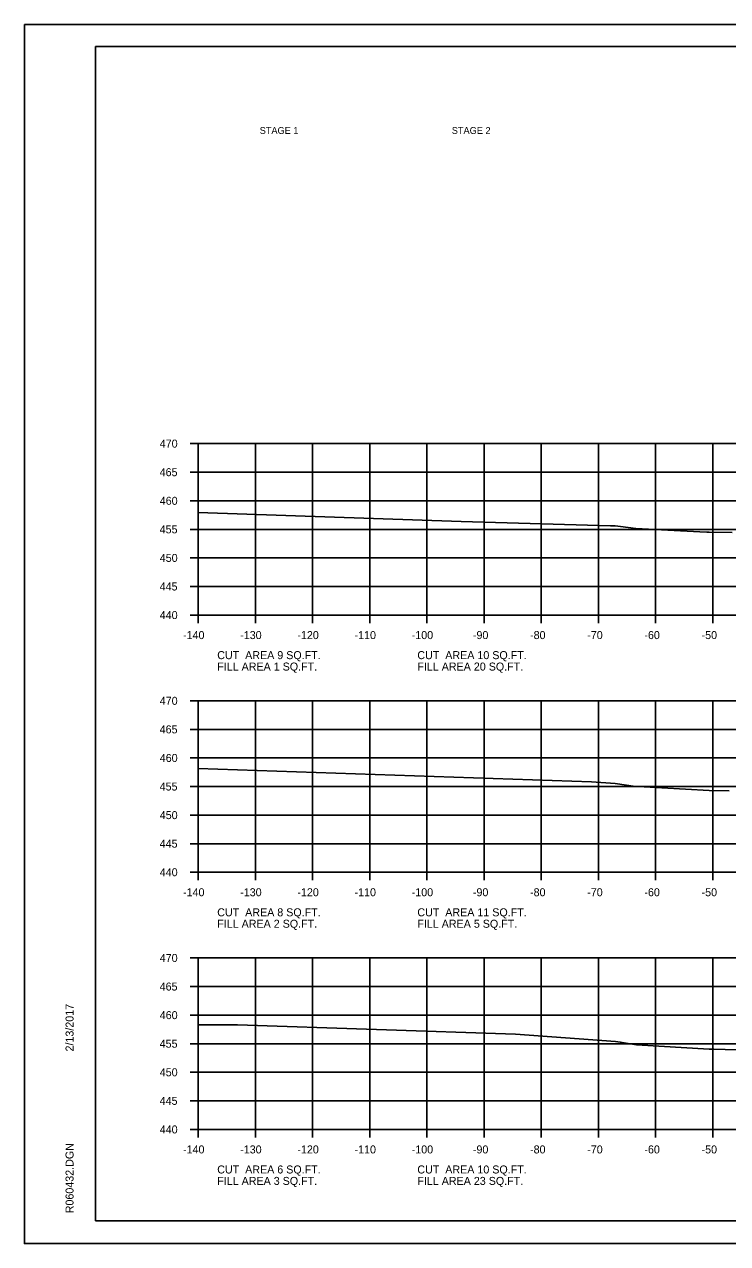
# Model space of a CAD drawing. Extents: x 1538688 to 1540766, y 656250 to 671912.
# Drawn here: x 1538687.8 to 1538810.8, y 665724.8 to 665938.1 of the extents above; entities that cross this region are included whole.
import ezdxf

# ---------------------------------------------------------------- set-up
doc = ezdxf.new("R2010")
doc.units = 0
for name, color, linetype in [('18', 7, 'Continuous'), ('22', 7, 'Continuous'), ('26', 7, 'Continuous'), ('Borings', 7, 'Continuous'), ('Default', 7, 'Continuous'), ('Horizontal Alignment', 7, 'Continuous'), ('RipRap', 7, 'Continuous')]:
    doc.layers.add(name, color=color, linetype=linetype)

msp = doc.modelspace()

# ---------------------------------------------------------------- linework, layer by layer
at = {"layer": '18'}
for points in [[(1538718.18, 665852.69), (1538764.14, 665851.13), (1538790.31, 665850.39), (1538791.12, 665850.37), (1538792.03, 665850.26), (1538794.71, 665849.88), (1538805.89, 665849.32), (1538807.13, 665849.27), (1538807.55, 665849.26), (1538811.58, 665849.17)], [(1538718.18, 665807.92), (1538786.99, 665805.58), (1538791.13, 665805.29), (1538794.68, 665804.76), (1538794.76, 665804.75), (1538795.15, 665804.73), (1538807.52, 665804.08), (1538811.07, 665804)], [(1538718.18, 665763.04), (1538718.59, 665763.06), (1538722.08, 665763.06), (1538725.07, 665763.06), (1538773.66, 665761.41), (1538791.15, 665760.15), (1538791.99, 665760.03), (1538794.86, 665759.54), (1538807.55, 665758.8), (1538808.17, 665758.77), (1538808.34, 665758.77), (1538812.32, 665758.67)]]:
    msp.add_lwpolyline(points, dxfattribs=at)
at = {"layer": '22'}
for p, q in [((1538718.18, 665864.75), (1538998.18, 665864.75)), ((1538718.18, 665834.75), (1538718.18, 665864.75)), ((1538728.18, 665834.75), (1538728.18, 665864.75)), ((1538738.18, 665834.75), (1538738.18, 665864.75)), ((1538748.18, 665834.75), (1538748.18, 665864.75)), ((1538758.18, 665834.75), (1538758.18, 665864.75)), ((1538768.18, 665834.75), (1538768.18, 665864.75)), ((1538778.18, 665834.75), (1538778.18, 665864.75)), ((1538788.18, 665834.75), (1538788.18, 665864.75)), ((1538798.18, 665834.75), (1538798.18, 665864.75)), ((1538808.18, 665834.75), (1538808.18, 665864.75)), ((1538718.18, 665859.75), (1538998.18, 665859.75)), ((1538718.18, 665854.75), (1538998.18, 665854.75)), ((1538718.18, 665849.75), (1538998.18, 665849.75)), ((1538718.18, 665844.75), (1538998.18, 665844.75)), ((1538718.18, 665839.75), (1538998.18, 665839.75)), ((1538718.18, 665834.75), (1538998.18, 665834.75)), ((1538718.18, 665819.75), (1538998.18, 665819.75)), ((1538718.18, 665789.75), (1538718.18, 665819.75)), ((1538728.18, 665789.75), (1538728.18, 665819.75)), ((1538738.18, 665789.75), (1538738.18, 665819.75)), ((1538748.18, 665789.75), (1538748.18, 665819.75)), ((1538758.18, 665789.75), (1538758.18, 665819.75)), ((1538768.18, 665789.75), (1538768.18, 665819.75)), ((1538778.18, 665789.75), (1538778.18, 665819.75)), ((1538788.18, 665789.75), (1538788.18, 665819.75)), ((1538798.18, 665789.75), (1538798.18, 665819.75)), ((1538808.18, 665789.75), (1538808.18, 665819.75)), ((1538718.18, 665814.75), (1538998.18, 665814.75)), ((1538718.18, 665809.75), (1538998.18, 665809.75)), ((1538718.18, 665804.75), (1538998.18, 665804.75)), ((1538718.18, 665799.75), (1538998.18, 665799.75)), ((1538718.18, 665794.75), (1538998.18, 665794.75)), ((1538718.18, 665789.75), (1538998.18, 665789.75)), ((1538718.18, 665774.75), (1538998.18, 665774.75)), ((1538718.18, 665744.75), (1538718.18, 665774.75)), ((1538728.18, 665744.75), (1538728.18, 665774.75)), ((1538738.18, 665744.75), (1538738.18, 665774.75)), ((1538748.18, 665744.75), (1538748.18, 665774.75)), ((1538758.18, 665744.75), (1538758.18, 665774.75)), ((1538768.18, 665744.75), (1538768.18, 665774.75)), ((1538778.18, 665744.75), (1538778.18, 665774.75)), ((1538788.18, 665744.75), (1538788.18, 665774.75)), ((1538798.18, 665744.75), (1538798.18, 665774.75)), ((1538808.18, 665744.75), (1538808.18, 665774.75)), ((1538718.18, 665769.75), (1538998.18, 665769.75)), ((1538718.18, 665764.75), (1538998.18, 665764.75)), ((1538718.18, 665759.75), (1538998.18, 665759.75)), ((1538718.18, 665754.75), (1538998.18, 665754.75)), ((1538718.18, 665749.75), (1538998.18, 665749.75)), ((1538718.18, 665744.75), (1538998.18, 665744.75))]:
    msp.add_line(p, q, dxfattribs=at)
at = {"layer": '26'}
for p, q in [((1538687.78, 665938.11), (1539021.11, 665938.11)), ((1538687.78, 665724.77), (1539021.11, 665724.77))]:
    msp.add_line(p, q, dxfattribs=at)
msp.add_lwpolyline([(1538687.77, 665938.11), (1539021.11, 665938.11), (1539021.11, 665724.77), (1538687.77, 665724.77)], close=True, dxfattribs=at)
at = {"layer": 'Borings'}
for p, q in [((1538716.78, 665864.75), (1538718.18, 665864.75)), ((1538718.18, 665834.75), (1538718.18, 665864.75)), ((1538716.78, 665859.75), (1538718.18, 665859.75)), ((1538716.78, 665854.75), (1538718.18, 665854.75)), ((1538716.78, 665849.75), (1538718.18, 665849.75)), ((1538716.78, 665844.75), (1538718.18, 665844.75)), ((1538716.78, 665839.75), (1538718.18, 665839.75)), ((1538716.78, 665834.75), (1538718.18, 665834.75)), ((1538718.18, 665834.75), (1538998.18, 665834.75)), ((1538718.18, 665833.35), (1538718.18, 665834.75)), ((1538728.18, 665833.35), (1538728.18, 665834.75)), ((1538738.18, 665833.35), (1538738.18, 665834.75)), ((1538748.18, 665833.35), (1538748.18, 665834.75)), ((1538758.18, 665833.35), (1538758.18, 665834.75)), ((1538768.18, 665833.35), (1538768.18, 665834.75)), ((1538778.18, 665833.35), (1538778.18, 665834.75)), ((1538788.18, 665833.35), (1538788.18, 665834.75)), ((1538798.18, 665833.35), (1538798.18, 665834.75)), ((1538808.18, 665833.35), (1538808.18, 665834.75)), ((1538716.78, 665819.75), (1538718.18, 665819.75)), ((1538718.18, 665789.75), (1538718.18, 665819.75)), ((1538716.78, 665814.75), (1538718.18, 665814.75)), ((1538716.78, 665809.75), (1538718.18, 665809.75)), ((1538716.78, 665804.75), (1538718.18, 665804.75)), ((1538716.78, 665799.75), (1538718.18, 665799.75)), ((1538716.78, 665794.75), (1538718.18, 665794.75)), ((1538716.78, 665789.75), (1538718.18, 665789.75)), ((1538718.18, 665789.75), (1538998.18, 665789.75)), ((1538718.18, 665788.35), (1538718.18, 665789.75)), ((1538728.18, 665788.35), (1538728.18, 665789.75)), ((1538738.18, 665788.35), (1538738.18, 665789.75)), ((1538748.18, 665788.35), (1538748.18, 665789.75)), ((1538758.18, 665788.35), (1538758.18, 665789.75)), ((1538768.18, 665788.35), (1538768.18, 665789.75)), ((1538778.18, 665788.35), (1538778.18, 665789.75)), ((1538788.18, 665788.35), (1538788.18, 665789.75)), ((1538798.18, 665788.35), (1538798.18, 665789.75)), ((1538808.18, 665788.35), (1538808.18, 665789.75)), ((1538716.78, 665774.75), (1538718.18, 665774.75)), ((1538718.18, 665744.75), (1538718.18, 665774.75)), ((1538716.78, 665769.75), (1538718.18, 665769.75)), ((1538716.78, 665764.75), (1538718.18, 665764.75)), ((1538716.78, 665759.75), (1538718.18, 665759.75)), ((1538716.78, 665754.75), (1538718.18, 665754.75)), ((1538716.78, 665749.75), (1538718.18, 665749.75)), ((1538716.78, 665744.75), (1538718.18, 665744.75)), ((1538718.18, 665744.75), (1538998.18, 665744.75)), ((1538718.18, 665743.35), (1538718.18, 665744.75)), ((1538728.18, 665743.35), (1538728.18, 665744.75)), ((1538738.18, 665743.35), (1538738.18, 665744.75)), ((1538748.18, 665743.35), (1538748.18, 665744.75)), ((1538758.18, 665743.35), (1538758.18, 665744.75)), ((1538768.18, 665743.35), (1538768.18, 665744.75)), ((1538778.18, 665743.35), (1538778.18, 665744.75)), ((1538788.18, 665743.35), (1538788.18, 665744.75)), ((1538798.18, 665743.35), (1538798.18, 665744.75)), ((1538808.18, 665743.35), (1538808.18, 665744.75))]:
    msp.add_line(p, q, dxfattribs=at)
at = {"layer": 'RipRap'}
for p, q in [((1538700.18, 665934.21), (1539016.36, 665934.21)), ((1538700.18, 665728.75), (1538700.18, 665934.21)), ((1538700.18, 665728.75), (1538700.18, 665728.75)), ((1539016.36, 665728.75), (1538700.18, 665728.75))]:
    msp.add_line(p, q, dxfattribs=at)

# ---------------------------------------------------------------- texts
at = {"layer": 'Default'}
for s, p in [('STAGE 1', (1538728.93, 665918.94)), ('STAGE 2', (1538762.53, 665918.94))]:
    msp.add_text(s, height=1.2, dxfattribs=at).set_placement(p)
at = {"layer": 'Horizontal Alignment'}
for s, p in [('470', (1538711.45, 665864.05)), ('465', (1538711.43, 665859.05)), ('460', (1538711.45, 665854.05)), ('455', (1538711.43, 665849.05)), ('450', (1538711.45, 665844.05)), ('445', (1538711.43, 665839.05)), ('440', (1538711.45, 665834.05)), ('-140', (1538715.52, 665830.55)), ('-130', (1538725.52, 665830.55)), ('-120', (1538735.52, 665830.55)), ('-110', (1538745.52, 665830.55)), ('-100', (1538755.52, 665830.55)), ('-90', (1538766.22, 665830.55)), ('-80', (1538776.22, 665830.55)), ('-70', (1538786.22, 665830.55)), ('-60', (1538796.22, 665830.55)), ('-50', (1538806.22, 665830.55)), ('CUT  AREA 9 SQ.FT.', (1538721.5, 665827.04)), ('CUT  AREA 10 SQ.FT.', (1538756.5, 665827.04)), ('FILL AREA 1 SQ.FT.', (1538721.5, 665825.04)), ('FILL AREA 20 SQ.FT.', (1538756.5, 665825.04)), ('470', (1538711.45, 665819.05)), ('465', (1538711.43, 665814.05)), ('460', (1538711.45, 665809.05)), ('455', (1538711.43, 665804.05)), ('450', (1538711.45, 665799.05)), ('445', (1538711.43, 665794.05)), ('440', (1538711.45, 665789.05)), ('-140', (1538715.52, 665785.55)), ('-130', (1538725.52, 665785.55)), ('-120', (1538735.52, 665785.55)), ('-110', (1538745.52, 665785.55)), ('-100', (1538755.52, 665785.55)), ('-90', (1538766.22, 665785.55)), ('-80', (1538776.22, 665785.55)), ('-70', (1538786.22, 665785.55)), ('-60', (1538796.22, 665785.55)), ('-50', (1538806.22, 665785.55)), ('CUT  AREA 8 SQ.FT.', (1538721.5, 665782.04)), ('CUT  AREA 11 SQ.FT.', (1538756.5, 665782.04)), ('FILL AREA 2 SQ.FT.', (1538721.5, 665780.04)), ('FILL AREA 5 SQ.FT.', (1538756.5, 665780.04)), ('470', (1538711.45, 665774.05)), ('465', (1538711.43, 665769.05)), ('460', (1538711.45, 665764.05)), ('455', (1538711.43, 665759.05)), ('450', (1538711.45, 665754.05)), ('445', (1538711.43, 665749.05)), ('440', (1538711.45, 665744.05)), ('-140', (1538715.52, 665740.55)), ('-130', (1538725.52, 665740.55)), ('-120', (1538735.52, 665740.55)), ('-110', (1538745.52, 665740.55)), ('-100', (1538755.52, 665740.55)), ('-90', (1538766.22, 665740.55)), ('-80', (1538776.22, 665740.55)), ('-70', (1538786.22, 665740.55)), ('-60', (1538796.22, 665740.55)), ('-50', (1538806.22, 665740.55)), ('CUT  AREA 6 SQ.FT.', (1538721.5, 665737.04)), ('CUT  AREA 10 SQ.FT.', (1538756.5, 665737.04)), ('FILL AREA 3 SQ.FT.', (1538721.5, 665735.04)), ('FILL AREA 23 SQ.FT.', (1538756.5, 665735.04))]:
    msp.add_text(s, height=1.4, dxfattribs=at).set_placement(p)
at = {"layer": 'RipRap'}
for s, p in [('2/13/2017', (1538696.37, 665758.39)), ('R060432.DGN', (1538696.37, 665730.08))]:
    msp.add_text(s, height=1.4, rotation=90, dxfattribs=at).set_placement(p)

doc.saveas('drawing.dxf')
